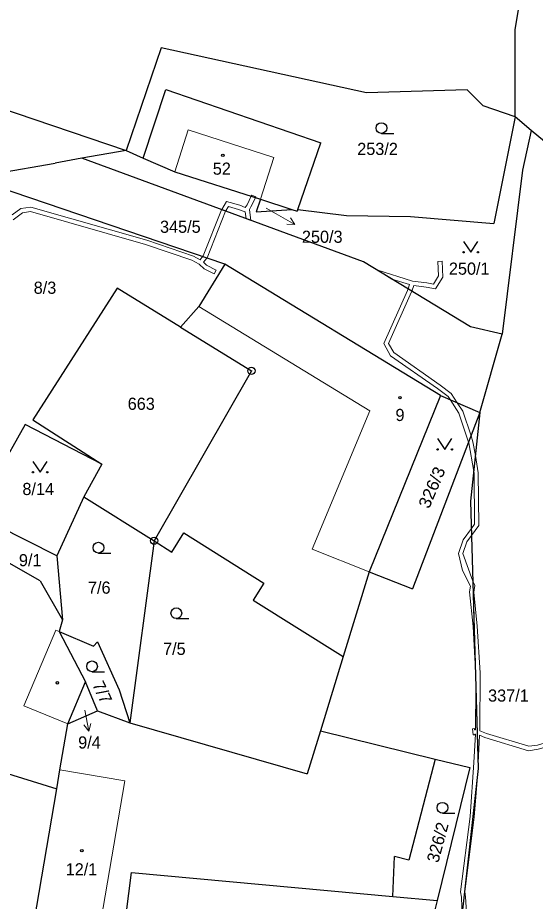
# Model space of a CAD drawing. Extents: x -759947 to -757003, y -1019641 to -1017100.
# Drawn here: x -758013.8 to -757941.4, y -1018975.4 to -1018851.7 of the extents above; entities that cross this region are included whole.
import ezdxf
from ezdxf.enums import TextEntityAlignment as Align

# ---------------------------------------------------------------- set-up
doc = ezdxf.new("R2010")
doc.units = 0
doc.header["$LTSCALE"] = 0.68
for name, color, linetype, lineweight in [('1', 7, 'Continuous', 25), ('13', 7, 'Continuous', 13), ('3', 7, 'Continuous', 25), ('4', 7, 'Continuous', 13), ('5', 7, 'Continuous', 25), ('7', 7, 'Continuous', 13), ('8', 7, 'Continuous', 25)]:
    doc.layers.add(name, color=color, linetype=linetype, lineweight=lineweight)
doc.layers.add('2', color=7, linetype='Continuous')

msp = doc.modelspace()

# ---------------------------------------------------------------- linework, layer by layer
at = {"layer": '1'}
for p, q in [((-757944.22, -1018853.43), (-757941.93, -1018839.61)), ((-757944.22, -1018865.64), (-757944.22, -1018853.43)), ((-757993.73, -1018855.99), (-757998.59, -1018870.32)), ((-757964.99, -1018862.27), (-757993.73, -1018855.99)), ((-758022.67, -1018862.16), (-757998.59, -1018870.32)), ((-757996.21, -1018871.4), (-757993.05, -1018861.81)), ((-757993.05, -1018861.81), (-757971.4, -1018869.28)), ((-757950.93, -1018861.83), (-757964.99, -1018862.27)), ((-757948.69, -1018864.08), (-757950.93, -1018861.83)), ((-757944.22, -1018865.64), (-757948.69, -1018864.08)), ((-757944.22, -1018865.64), (-757947.17, -1018880.56)), ((-757941.95, -1018867.53), (-757944.22, -1018865.64)), ((-757941.95, -1018867.53), (-757943.16, -1018873.09)), ((-757938.02, -1018870.81), (-757941.95, -1018867.53)), ((-757974.61, -1018878.58), (-757971.4, -1018869.28)), ((-757998.59, -1018870.32), (-758004.81, -1018871.42)), ((-757998.59, -1018870.32), (-757996.21, -1018871.4)), ((-758020.31, -1018874.16), (-758008.56, -1018872.08)), ((-758004.81, -1018871.42), (-758008.56, -1018872.08)), ((-757965.42, -1018885.91), (-758004.81, -1018871.42)), ((-757996.21, -1018871.4), (-757991.8, -1018873.32)), ((-757991.8, -1018873.32), (-757979.84, -1018877.15)), ((-757943.16, -1018873.09), (-757946.01, -1018896.01)), ((-757984.82, -1018886.22), (-758020.31, -1018874.16)), ((-757979.84, -1018877.15), (-757980.41, -1018878.91)), ((-757979.84, -1018877.15), (-757975.46, -1018878.58)), ((-757980.41, -1018878.91), (-757975.46, -1018878.58)), ((-757975.46, -1018878.58), (-757974.7, -1018878.83)), ((-757974.61, -1018878.58), (-757974.7, -1018878.83)), ((-757974.61, -1018878.58), (-757967.78, -1018879.44)), ((-757967.78, -1018879.44), (-757958.86, -1018879.57)), ((-757958.86, -1018879.57), (-757947.17, -1018880.56)), ((-757984.82, -1018886.22), (-757988.46, -1018892.14)), ((-757954.63, -1018904.61), (-757984.82, -1018886.22)), ((-757950.45, -1018894.98), (-757965.42, -1018885.91)), ((-757999.85, -1018889.59), (-758011.67, -1018908.02)), ((-757991, -1018895.05), (-757999.85, -1018889.59)), ((-757988.46, -1018892.14), (-757991, -1018895.05)), ((-757991, -1018895.05), (-757981.09, -1018901.15)), ((-757946.01, -1018896.01), (-757950.45, -1018894.98)), ((-757949.14, -1018906.98), (-757946.01, -1018896.01)), ((-757981.09, -1018901.15), (-757994.7, -1018924.92)), ((-757954.63, -1018904.61), (-757964.6, -1018929.27)), ((-757954.63, -1018904.61), (-757949.14, -1018906.98)), ((-758011.67, -1018908.02), (-758001.99, -1018914.22)), ((-757949.14, -1018906.98), (-757958.55, -1018931.66)), ((-757949.14, -1018906.98), (-757950.44, -1018919.36)), ((-758012.72, -1018908.67), (-758019.14, -1018919.96)), ((-758001.99, -1018914.22), (-758012.72, -1018908.67)), ((-758001.99, -1018914.22), (-758004.52, -1018918.78)), ((-758004.52, -1018918.78), (-758008.31, -1018927.03)), ((-758004.52, -1018918.78), (-757994.7, -1018924.92)), ((-757950.44, -1018919.36), (-757949.4, -1018956.77)), ((-758008.31, -1018927.03), (-758019.86, -1018921.23)), ((-758010.65, -1018930.53), (-758025.51, -1018922.01)), ((-757992.24, -1018926.5), (-757990.55, -1018923.82)), ((-757990.55, -1018923.82), (-757979.36, -1018930.85)), ((-757994.7, -1018924.92), (-757998.09, -1018950.4)), ((-757994.7, -1018924.92), (-757992.24, -1018926.5)), ((-758008.31, -1018927.03), (-758007.52, -1018935.96)), ((-757964.6, -1018929.27), (-757968.25, -1018941.12)), ((-757964.6, -1018929.27), (-757958.55, -1018931.66)), ((-758010.65, -1018930.53), (-758007.52, -1018935.96)), ((-757979.36, -1018930.85), (-757980.84, -1018933.21)), ((-757980.84, -1018933.21), (-757968.25, -1018941.12)), ((-758007.52, -1018935.96), (-758008, -1018937.63)), ((-758008, -1018937.63), (-758004.28, -1018944.64)), ((-758008, -1018937.63), (-758003.18, -1018939.66)), ((-758003.18, -1018939.66), (-758002.61, -1018939.04)), ((-758002.61, -1018939.04), (-757999.6, -1018945.78)), ((-757968.25, -1018941.12), (-757971.44, -1018951.49)), ((-758006.77, -1018950.53), (-758004.28, -1018944.64)), ((-758002.6, -1018948.69), (-758004.28, -1018944.64)), ((-757999.6, -1018945.78), (-757998.09, -1018950.4)), ((-758006.77, -1018950.53), (-758002.6, -1018948.69)), ((-758002.6, -1018948.69), (-757998.09, -1018950.4)), ((-758007.87, -1018956.95), (-758006.77, -1018950.53)), ((-757998.09, -1018950.4), (-757973.3, -1018957.51)), ((-757971.44, -1018951.49), (-757973.3, -1018957.51)), ((-757971.44, -1018951.49), (-757955.37, -1018955.46)), ((-758021.94, -1018955.46), (-758008.32, -1018959.61)), ((-757955.37, -1018955.46), (-757959.07, -1018969.62)), ((-757955.37, -1018955.46), (-757950.53, -1018956.66)), ((-758008.32, -1018959.61), (-758007.87, -1018956.95)), ((-757950.53, -1018956.66), (-757955.12, -1018975.23)), ((-757949.4, -1018956.77), (-757951.94, -1018980.02)), ((-758012.27, -1018982.78), (-758008.32, -1018959.61)), ((-757961.29, -1018974.67), (-757961.09, -1018969.09)), ((-757959.07, -1018969.62), (-757961.09, -1018969.09)), ((-757998.62, -1018977.2), (-757997.84, -1018971.35)), ((-757997.84, -1018971.35), (-757961.29, -1018974.67)), ((-757961.29, -1018974.67), (-757955.12, -1018975.23)), ((-757955.12, -1018975.23), (-757956.58, -1018981.14))]:
    msp.add_line(p, q, dxfattribs=at)
at = {"layer": '13'}
for points in [[(-757981.12, -1018876.74), (-757981.69, -1018877.92), (-757981.95, -1018878.28), (-757982.72, -1018877.99), (-757984.59, -1018877.46), (-757985.25, -1018878.57), (-757985.27, -1018878.61), (-757984.7, -1018878.82), (-757984.31, -1018878.16), (-757982.9, -1018878.57), (-757981.98, -1018878.91), (-757981.84, -1018879.87), (-757981.17, -1018880.12), (-757981.36, -1018878.59), (-757981.17, -1018878.22), (-757980.54, -1018876.93)], [(-757981.03, -1018876.56), (-757981.12, -1018876.74), (-757980.54, -1018876.93), (-757980.49, -1018876.83)], [(-757985.27, -1018878.61), (-757987.82, -1018885.05), (-757987.91, -1018885.17), (-757987.32, -1018885.37), (-757987.3, -1018885.35), (-757984.71, -1018878.83), (-757984.7, -1018878.82)], [(-757955, -1018885.85), (-757954.92, -1018887.87), (-757955.63, -1018889.02), (-757956.57, -1018888.83), (-757958.54, -1018888.59), (-757963.55, -1018887.04), (-757961.43, -1018888.33), (-757958.97, -1018889.08), (-757959.19, -1018889.68), (-757958.67, -1018890), (-757958.38, -1018889.22), (-757956.67, -1018889.43), (-757955.33, -1018889.7), (-757954.32, -1018888.03), (-757954.4, -1018885.83)], [(-757953.59, -1018904.75), (-757953.3, -1018905.18), (-757952.3, -1018905.61), (-757953.15, -1018904.33), (-757954.69, -1018903.15), (-757961.19, -1018898.61), (-757961.9, -1018897.32), (-757958.71, -1018890.12), (-757958.67, -1018890), (-757959.19, -1018889.68), (-757959.27, -1018889.9), (-757962.56, -1018897.34), (-757961.65, -1018899.03), (-757955.05, -1018903.63)], [(-757952.06, -1018907.06), (-757950.72, -1018911.12), (-757950.38, -1018910.24), (-757951.52, -1018906.8), (-757952.3, -1018905.61), (-757953.3, -1018905.18)], [(-757950.38, -1018910.24), (-757950.72, -1018911.12), (-757950.69, -1018911.2), (-757950, -1018915.21), (-757949.77, -1018913.01), (-757950.11, -1018911.06)], [(-757949.9, -1018922.59), (-757950.33, -1018923.19), (-757950.31, -1018924.17), (-757949.3, -1018922.79), (-757949.36, -1018915.41), (-757949.77, -1018913.01), (-757950, -1018915.21), (-757949.96, -1018915.47)], [(-757950.33, -1018923.19), (-757951.49, -1018924.78), (-757952.15, -1018926.69), (-757951.56, -1018929.1), (-757950.45, -1018931.27), (-757950.57, -1018932.07), (-757950.1, -1018936.93), (-757949.83, -1018941.34), (-757950.13, -1018930.59), (-757951.53, -1018926.71), (-757950.95, -1018925.06), (-757950.31, -1018924.17)], [(-757949.37, -1018955.97), (-757949.17, -1018952.13), (-757948.43, -1018952.43), (-757942.34, -1018954.29), (-757940.97, -1018954.08), (-757940.16, -1018953.86), (-757940.15, -1018953.25), (-757941.09, -1018953.5), (-757942.3, -1018953.67), (-757948.23, -1018951.87), (-757949.15, -1018951.5), (-757949.1, -1018943.42), (-757949.5, -1018936.89), (-757949.97, -1018932.09), (-757949.83, -1018931.17), (-757950.13, -1018930.59), (-757949.83, -1018941.34), (-757949.7, -1018943.44), (-757949.71, -1018945.51)], [(-757949.75, -1018951.37), (-757949.89, -1018951.35), (-757949.9, -1018951.2), (-757950.15, -1018951.21), (-757950.1, -1018952.08), (-757949.85, -1018952.07), (-757949.86, -1018951.96), (-757949.76, -1018951.97), (-757949.97, -1018955.93), (-757950.52, -1018963.51), (-757951.84, -1018974.04), (-757951.73, -1018974.77), (-757951.64, -1018976.16), (-757951.94, -1018980.02), (-757949.4, -1018956.77), (-757949.71, -1018945.51)], [(-757949.92, -1018963.57), (-757949.4, -1018956.77), (-757951.94, -1018980.02), (-757952.28, -1018984.22), (-757953.17, -1018986.65), (-757953.42, -1018986.61), (-757953.62, -1018987.89), (-757953.38, -1018987.93), (-757953.69, -1018989.17), (-757951.47, -1018990.08), (-757945.75, -1018991.29), (-757945.45, -1018991.35), (-757945.27, -1018990.76), (-757945.3, -1018990.78), (-757945.59, -1018990.71), (-757951.29, -1018989.5), (-757953.01, -1018988.81), (-757952.7, -1018987.26), (-757951.68, -1018984.34), (-757951.04, -1018976.16), (-757951.13, -1018974.71), (-757951.24, -1018974.04)]]:
    msp.add_lwpolyline(points, close=True, dxfattribs=at)
msp.add_lwpolyline([(-758014.43, -1018880.01), (-758013.09, -1018879.03), (-758011.99, -1018878.88), (-757995.9, -1018883.47), (-757989.42, -1018885.66), (-757988.39, -1018886.23), (-757987.7, -1018886.87), (-757986.31, -1018887.58), (-757986.04, -1018887.05), (-757987.36, -1018886.37), (-757987.78, -1018885.97), (-757987.32, -1018885.37), (-757987.91, -1018885.17), (-757988.26, -1018885.61), (-757989.18, -1018885.1), (-757995.72, -1018882.89), (-758011.95, -1018878.26), (-758013.33, -1018878.45), (-758014.53, -1018879.33)], dxfattribs=at)
at = {"layer": '3'}
for p, q in [((-757962.913, -1018867.94), (-757961.163, -1018867.94)), ((-758002.493, -1018926.64), (-758000.743, -1018926.64)), ((-757991.593, -1018935.81), (-757989.843, -1018935.81)), ((-758003.383, -1018943.24), (-758001.633, -1018943.24)), ((-757954.373, -1018963.02), (-757952.623, -1018963.02))]:
    msp.add_line(p, q, dxfattribs=at)
for points in [[(-757951.42, -1018883.059), (-757950.42, -1018884.56), (-757949.42, -1018883.059)], [(-757955.05, -1018910.639), (-757954.05, -1018912.14), (-757953.05, -1018910.639)], [(-758011.65, -1018913.829), (-758010.65, -1018915.33), (-758009.65, -1018913.829)]]:
    msp.add_lwpolyline(points, dxfattribs=at)
for centre, radius in [((-757962.9129, -1018867.1898), 0.75), ((-757951.42, -1018884.5595), 0.1), ((-757949.42, -1018884.5595), 0.1), ((-757955.05, -1018912.1395), 0.1), ((-757953.05, -1018912.1395), 0.1), ((-758011.65, -1018915.3295), 0.1), ((-758009.65, -1018915.3295), 0.1), ((-758002.4929, -1018925.8898), 0.75), ((-757991.5929, -1018935.0598), 0.75), ((-758003.3829, -1018942.4898), 0.75), ((-757954.3729, -1018962.2698), 0.75)]:
    msp.add_circle(centre, radius, dxfattribs=at)
at = {"layer": '4'}
for p, q in [((-757991.8, -1018873.32), (-757989.92, -1018867.46)), ((-757989.92, -1018867.46), (-757977.96, -1018871.3)), ((-757979.84, -1018877.15), (-757977.96, -1018871.3)), ((-757964.52, -1018906.76), (-757988.46, -1018892.14)), ((-757972.59, -1018926.12), (-757964.52, -1018906.76)), ((-757964.6, -1018929.27), (-757972.59, -1018926.12)), ((-758006.77, -1018950.53), (-758012.93, -1018948.03)), ((-757998.8, -1018958.51), (-758007.87, -1018956.95)), ((-757998.8, -1018958.51), (-758003.24, -1018984.32))]:
    msp.add_line(p, q, dxfattribs=at)
msp.add_lwpolyline([(-758008, -1018937.63), (-758008.43, -1018937.45), (-758012.93, -1018948.03)], dxfattribs=at)
at = {"layer": '5'}
for centre in [(-757985.0868, -1018871.0092), (-757960.3168, -1018904.8992), (-758008.2268, -1018944.7992), (-758004.8068, -1018968.2792)]:
    msp.add_circle(centre, 0.175, dxfattribs=at)
at = {"layer": '7'}
for p, q in [((-757975.031, -1018880.68), (-757975.648, -1018879.746)), ((-758003.837, -1018951.546), (-758003.537, -1018950.467))]:
    msp.add_line(p, q, dxfattribs=at)
for points in [[(-757979.03, -1018878.38), (-757977.63, -1018879.18), (-757975.031, -1018880.68), (-757976.149, -1018880.613)], [(-758004.41, -1018948.6), (-758003.837, -1018951.546), (-758004.52, -1018950.658)]]:
    msp.add_lwpolyline(points, dxfattribs=at)
at = {"layer": '8'}
for centre, radius in [((-757981.09, -1018901.1499), 0.5), ((-757981.09, -1018901.1499), 0.0303), ((-757994.7, -1018924.9199), 0.5), ((-757994.7, -1018924.9199), 0.0303)]:
    msp.add_circle(centre, radius, dxfattribs=at)

# ---------------------------------------------------------------- texts
at = {"layer": '2'}
for s, p in [('253/2', (-757963.45, -1018870.955)), ('52', (-757985.229, -1018873.715)), ('345/5', (-757991.03, -1018881.845)), ('250/1', (-757950.63, -1018887.705)), ('8/3', (-758009.96, -1018890.375)), ('663', (-757996.499, -1018906.605)), ('9', (-757960.31, -1018908.175)), ('8/14', (-758010.909, -1018918.525)), ('9/1', (-758012.03, -1018928.485)), ('7/6', (-758002.37, -1018932.325)), ('7/5', (-757991.87, -1018940.895)), ('337/1', (-757945.15, -1018947.425)), ('9/4', (-758003.74, -1018953.985)), ('12/1', (-758004.859, -1018971.735))]:
    msp.add_text(s, height=1.7, dxfattribs=at).set_placement(p, align=Align.CENTER)
msp.add_text('250/3', height=1.7, dxfattribs=at).set_placement((-757974.03, -1018883.245))
at = {"layer": '2', "width": 1.05}
msp.add_text('326/3', height=1.7, rotation=67, dxfattribs=at).set_placement((-757955.076, -1018917.7861), align=Align.CENTER)
at = {"layer": '2'}
for s, rotation, p in [('7/7', 295, (-758002.7201, -1018946.4713)), ('326/2', 75, (-757954.2191, -1018967.328))]:
    msp.add_text(s, height=1.7, rotation=rotation, dxfattribs=at).set_placement(p, align=Align.CENTER)

doc.saveas('drawing.dxf')
